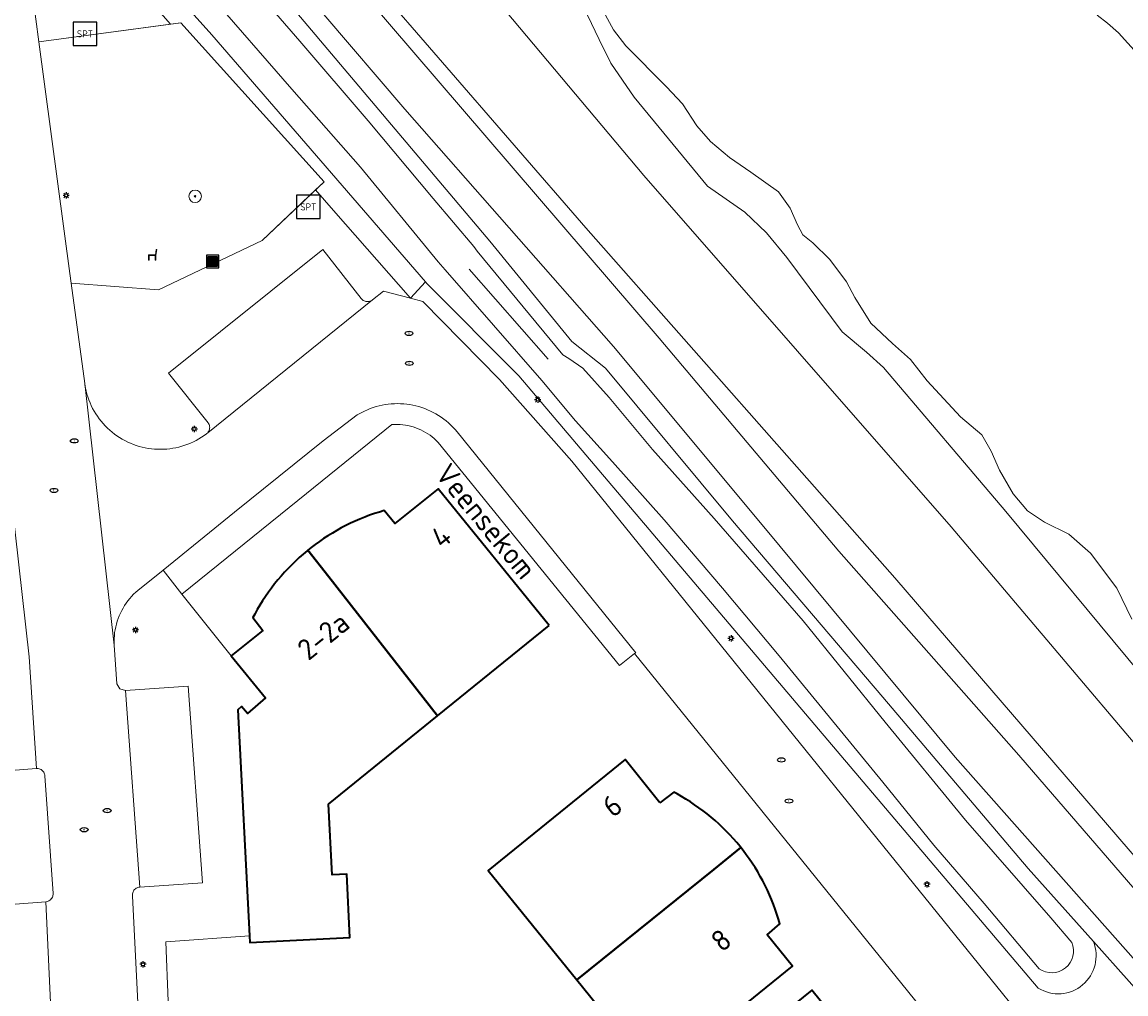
# Model space of a CAD drawing. Header units: metres. Extents: x 152610 to 160096, y 456114 to 462495.
# Tile 880 of 938: x 158000 to 158071, y 461864 to 461926. Entities that reach past the tile are written whole.
import ezdxf
from ezdxf.enums import TextEntityAlignment as Align

# ---------------------------------------------------------------- set-up
doc = ezdxf.new("R2010")
doc.units = ezdxf.units.M
doc.header["$LTSCALE"] = 0.5
doc.layers.get('0').update_dxf_attribs({"linetype": 'CONTINUOUS'})
for name, color, linetype, lineweight in [('B-PV-GR-BEPLANTING_CULTUUR_BOSPLANTSOEN-GV', 251, 'CONTINUOUS', 18), ('B-PV-GR-BEPLANTING_CULTUUR_HEESTERS-GV', 251, 'CONTINUOUS', 18), ('B-PV-GR-BOOM-S', 251, 'CONTINUOUS', 25), ('B-PV-GW-TALUD_KRUIN-G', 251, 'CONTINUOUS', 18), ('B-PV-IE-MEUBILAIR-S', 251, 'CONTINUOUS', 25), ('B-PV-IE-MEUBILAIR_WEGMEUBILAIR-S', 251, 'CONTINUOUS', 25), ('B-PV-IE-MEUBILAIR_WEGMEUBILAIR_AFVALBAK-S', 251, 'CONTINUOUS', 25), ('B-PV-IE-TERREINAFSCHEIDING_KUNSTMATIG_HEKWERK-G', 251, 'IE-TERREINAFSCHEIDING_KUNSTMATIG-SO', 18), ('B-PV-KW-KUNSTWERK_DUIKER-G', 251, 'CONTINUOUS', 18), ('B-PV-OG-BEBOUWING-GV', 6, 'CONTINUOUS', 35), ('B-PV-OG-BEBOUWING-T18', 1, 'CONTINUOUS', 18), ('B-PV-OG-TERREIN_BEGROEID-GV', 251, 'CONTINUOUS', 18), ('B-PV-OG-TERREIN_OEVER-GV', 251, 'CONTINUOUS', 18), ('B-PV-OG-TOPOGRAFIE-T18', 1, 'CONTINUOUS', 18), ('B-PV-OG-WATER_SLOOT-GV', 251, 'CONTINUOUS', 18), ('B-PV-VH-ONVERHARD_ZAND-GV', 251, 'CONTINUOUS', 18), ('B-PV-VH-OPENVERHARDING_BETONELEMENT-GV', 251, 'CONTINUOUS', 18), ('B-PV-VH-OPENVERHARDING_BETONSTRAATSTEEN-GV', 251, 'CONTINUOUS', 18), ('B-PV-VH-OPENVERHARDING_TEGEL-GV', 251, 'CONTINUOUS', 18)]:
    doc.layers.add(name, color=color, linetype=linetype, lineweight=lineweight)
doc.styles.add('NLCS-ISO', font='NLCS-ISO.ttf')
doc.styles.add('NLCS-ISO-M750-T18', font='NLCS-ISO.ttf', dxfattribs={"height": 1.35})
doc.linetypes.add('IE-TERREINAFSCHEIDING_KUNSTMATIG-SO', pattern='A,4,[82,NLCS.SHX,S=0.75,R=90,X=0,Y=0],4,-2', length=10)

# ---------------------------------------------------------------- blocks, each defined once
blk = doc.blocks.new('SIE-WEG_AFVALBAK-SO')
h = blk.add_hatch(color=256)
h.dxf.hatch_style = 1
h.paths.add_polyline_path([(-1.5, -1.5), (1.5, -1.5), (1.5, 1.5), (-1.5, 1.5)])
for points in [[(-2, -2), (2, -2), (2, 2), (-2, 2)], [(-1.5, -1.5), (1.5, -1.5), (1.5, 1.5), (-1.5, 1.5)]]:
    blk.add_lwpolyline(points, close=True)
blk = doc.blocks.new('SIE-MEUBILAIR_PAAL_LICHTMAST-SO')
for points in [[(-0.62, 0), (-1, 0)], [(-0.71, 0.71), (-0.44, 0.44)], [(0, 1), (0, 0.62)], [(0.44, 0.44), (0.71, 0.71)], [(1, 0), (0.62, 0)], [(-0.71, -0.71), (-0.44, -0.44)], [(0, -0.62), (0, -1)], [(0.44, -0.44), (0.71, -0.71)]]:
    blk.add_lwpolyline(points)
blk.add_circle((0, 0), 0.5)
blk = doc.blocks.new('SIE-MEUBILAIR_PUT_RIOOLPUT-SO')
blk.add_ellipse((0, 0), major_axis=(1.25, 0), ratio=0.54)
at = {"style": 'NLCS-ISO'}
blk.add_text('ri', height=0.75, dxfattribs=at).set_placement((-0.04, 0.07), align=Align.MIDDLE_CENTER)
blk = doc.blocks.new('SIE-WEG_ZITBANK-SO')
at = {"color": 0, "linetype": 'ByBlock', "lineweight": 18}
blk.add_lwpolyline([(-0.91, -1.63), (-0.91, -0.2), (1.09, -0.2), (1.09, -1.63), (1.29, -1.63), (1.29, -0.21), (1.54, 1.78), (1.33, 1.78), (1.11, 0), (-1.11, 0), (-1.11, -1.63)], close=True, dxfattribs=at)
blk = doc.blocks.new('SIE-WEG_SPEELTOESTEL-SO')
at = {"flags": 128}
blk.add_lwpolyline([(-3.75, -3.75), (3.75, -3.75), (3.75, 3.75), (-3.75, 3.75)], close=True, dxfattribs=at)
at = {"style": 'NLCS-ISO'}
blk.add_text('SPT', height=2.25, dxfattribs=at).set_placement((0, 0), align=Align.MIDDLE_CENTER)
blk = doc.blocks.new('SGR-BOOM_GBKN-SO')
at = {"linetype": 'ByBlock', "lineweight": 18}
h = blk.add_hatch(color=0, dxfattribs=at)
h.dxf.hatch_style = 1
edge = h.paths.add_edge_path()
edge.add_arc((0, 0), 0.25, 0, 360)
at = {"color": 0, "linetype": 'ByBlock', "lineweight": 18}
for radius in [2, 0.25]:
    blk.add_circle((0, 0), radius, dxfattribs=at)
at = {"color": 0, "linetype": 'ByBlock', "lineweight": 18, "style": 'NLCS-ISO'}
blk.add_attdef('SOORT', (2.5, 0), '', height=1.5, dxfattribs=at)

msp = doc.modelspace()

# ---------------------------------------------------------------- linework, layer by layer
at = {"layer": 'B-PV-GR-BEPLANTING_CULTUUR_BOSPLANTSOEN-GV', "flags": 128}
for points in [[(157970.437, 461995.538), (157970.583, 461994.253), (157979.462, 461986.536), (157983.405, 461982.761), (157996.842, 461967.471), (158000, 461963.785), (158008.124, 461954.277), (158022.992, 461936.631), (158040.269, 461916.046), (158059.93, 461893.565), (158079.127, 461870.899)], [(158102.192, 461842.304), (158079.127, 461870.899), (158059.93, 461893.565), (158040.269, 461916.046), (158022.992, 461936.631), (158008.124, 461954.277), (158000, 461963.785), (157996.842, 461967.471), (157983.405, 461982.761), (157979.462, 461986.536), (157970.583, 461994.253), (157975.762, 461984.024), (157979.003, 461980.338), (157993.114, 461963.723), (158000, 461955.341), (158018.194, 461933.902), (158036.55, 461912.71), (158056.335, 461890.298), (158075.374, 461868.195), (158093.631, 461845.89)], [(158072.093, 461884.119), (158063.443, 461894.545), (158055.609, 461903.757), (158054.519, 461904.745), (158052.962, 461906.05), (158049.425, 461910.809), (158048.112, 461912.386), (158046.732, 461913.714), (158044.333, 461915.371), (158039.641, 461921.071), (158038.145, 461923.254), (158037.39, 461924.764), (158036.646, 461926.31)]]:
    msp.add_lwpolyline(points, dxfattribs=at)
at = {"layer": 'B-PV-GR-BEPLANTING_CULTUUR_HEESTERS-GV', "flags": 128}
msp.add_lwpolyline([(158020.396, 461913.813), (158019.244, 461915.128), (158015.822, 461911.882), (158009.188, 461908.731), (158003.597, 461909.152), (158004.455, 461902.743), (158004.47, 461902.642), (158004.505, 461902.448), (158004.548, 461902.255), (158004.599, 461902.063), (158004.657, 461901.874), (158004.723, 461901.688), (158004.797, 461901.504), (158004.878, 461901.324), (158004.966, 461901.147), (158005.061, 461900.973), (158005.163, 461900.804), (158005.272, 461900.639), (158005.387, 461900.478), (158005.509, 461900.323), (158005.637, 461900.172), (158005.771, 461900.027), (158005.911, 461899.887), (158006.057, 461899.753), (158006.207, 461899.624), (158006.363, 461899.502), (158006.524, 461899.387), (158006.689, 461899.278), (158006.858, 461899.176), (158007.031, 461899.08), (158007.208, 461898.992), (158007.389, 461898.911), (158007.573, 461898.838), (158007.759, 461898.772), (158007.948, 461898.713), (158008.139, 461898.663), (158008.332, 461898.62), (158008.527, 461898.584), (158008.723, 461898.557), (158008.919, 461898.538), (158009.117, 461898.526), (158009.315, 461898.523), (158009.512, 461898.527), (158009.71, 461898.54), (158009.907, 461898.561), (158010.102, 461898.589), (158010.297, 461898.626), (158010.489, 461898.67), (158010.68, 461898.722), (158010.869, 461898.782), (158011.055, 461898.849), (158011.238, 461898.924), (158011.418, 461899.006), (158011.594, 461899.095), (158011.767, 461899.191), (158011.936, 461899.295), (158012.1, 461899.405), (158012.26, 461899.521), (158012.287, 461899.543), (158012.332, 461899.587), (158012.371, 461899.636), (158012.404, 461899.69), (158012.429, 461899.747), (158012.447, 461899.807), (158012.457, 461899.869), (158012.459, 461899.932), (158012.453, 461899.995), (158012.44, 461900.056), (158012.418, 461900.115), (158012.39, 461900.171), (158012.354, 461900.223), (158009.814, 461903.39), (158019.698, 461911.326), (158022.164, 461908.175), (158022.194, 461908.14), (158022.24, 461908.096), (158022.291, 461908.059), (158022.347, 461908.028), (158022.406, 461908.004), (158022.468, 461907.988), (158022.531, 461907.98), (158022.594, 461907.98), (158022.658, 461907.988), (158022.719, 461908.003), (158022.778, 461908.026), (158022.834, 461908.057), (158022.886, 461908.094), (158023.589, 461908.658), (158025.308, 461908.201)], close=True, dxfattribs=at)
at = {"layer": 'B-PV-GW-TALUD_KRUIN-G', "flags": 128}
msp.add_lwpolyline([(157970.583, 461994.253), (157979.462, 461986.536), (157983.405, 461982.761), (157996.842, 461967.471), (158000, 461963.785), (158008.124, 461954.277), (158022.992, 461936.631), (158040.269, 461916.046), (158059.93, 461893.565), (158079.127, 461870.899), (158102.192, 461842.304), (158113.292, 461828.694), (158135.3, 461802.41), (158175.801, 461750), (158251.787, 461651.666)], dxfattribs=at)
at = {"layer": 'B-PV-IE-TERREINAFSCHEIDING_KUNSTMATIG_HEKWERK-G', "flags": 128}
msp.add_lwpolyline([(158003.513, 461909.782), (158001.529, 461924.607), (158010.604, 461925.828), (158019.788, 461915.645), (158015.822, 461911.882), (158009.188, 461908.731), (158003.597, 461909.152)], dxfattribs=at)
at = {"layer": 'B-PV-KW-KUNSTWERK_DUIKER-G', "flags": 128}
msp.add_lwpolyline([(158034.131, 461904.294), (158029.073, 461910.049)], dxfattribs=at)
at = {"layer": 'B-PV-OG-BEBOUWING-GV', "flags": 128}
for points in [[(158034.192, 461887.253), (158027.092, 461896.001), (158024.32, 461893.768), (158023.642, 461894.601), (158023.325, 461894.508), (158023.01, 461894.406), (158022.698, 461894.298), (158022.389, 461894.181), (158022.082, 461894.058), (158021.779, 461893.927), (158021.478, 461893.788), (158021.182, 461893.642), (158020.888, 461893.49), (158020.599, 461893.33), (158020.314, 461893.163), (158020.032, 461892.99), (158019.755, 461892.809), (158019.483, 461892.622), (158019.215, 461892.429), (158018.951, 461892.229), (158018.744, 461892.064), (158020.084, 461890.355), (158027.054, 461881.465)], [(158020.084, 461890.355), (158018.744, 461892.064), (158018.693, 461892.022), (158018.44, 461891.81), (158018.192, 461891.591), (158017.949, 461891.367), (158017.712, 461891.136), (158017.481, 461890.9), (158017.255, 461890.659), (158017.035, 461890.412), (158016.821, 461890.16), (158016.614, 461889.903), (158016.413, 461889.64), (158016.218, 461889.373), (158016.029, 461889.102), (158015.847, 461888.826), (158015.672, 461888.545), (158015.504, 461888.261), (158015.343, 461887.972), (158015.228, 461887.756), (158015.866, 461886.926), (158013.845, 461885.301), (158016.036, 461882.624), (158014.879, 461881.619), (158014.502, 461882.056), (158014.261, 461881.852), (158015.001, 461867.371), (158015.022, 461866.959), (158021.439, 461867.281), (158021.237, 461871.323), (158020.299, 461871.277), (158020.077, 461875.808), (158027.054, 461881.465)], [(158041.292, 461875.893), (158039.066, 461878.658), (158030.301, 461871.556), (158035.965, 461864.566), (158044.733, 461871.625), (158046.473, 461873.026), (158046.419, 461873.094), (158046.207, 461873.348), (158045.99, 461873.596), (158045.767, 461873.84), (158045.538, 461874.078), (158045.303, 461874.31), (158045.063, 461874.537), (158044.817, 461874.758), (158044.566, 461874.972), (158044.31, 461875.181), (158044.049, 461875.383), (158043.783, 461875.579), (158043.512, 461875.768), (158043.237, 461875.951), (158042.958, 461876.127), (158042.674, 461876.297), (158042.386, 461876.459), (158042.17, 461876.575)], [(158046.624, 461872.835), (158046.473, 461873.026), (158044.733, 461871.625), (158035.965, 461864.566), (158041.014, 461858.335), (158049.786, 461865.444), (158048.151, 461867.444), (158048.972, 461868.137), (158048.88, 461868.454), (158048.781, 461868.769), (158048.673, 461869.082), (158048.559, 461869.391), (158048.437, 461869.698), (158048.307, 461870.002), (158048.17, 461870.303), (158048.026, 461870.6), (158047.875, 461870.894), (158047.716, 461871.183), (158047.551, 461871.469), (158047.379, 461871.751), (158047.2, 461872.029), (158047.014, 461872.302), (158046.822, 461872.571)], [(158052.623, 461861.908), (158051.008, 461863.908), (158042.238, 461856.817), (158047.278, 461850.588), (158056.032, 461857.656), (158057.76, 461859.051), (158057.727, 461859.091), (158057.514, 461859.345), (158057.295, 461859.594), (158057.071, 461859.838), (158056.841, 461860.076), (158056.605, 461860.308), (158056.363, 461860.535), (158056.116, 461860.756), (158055.864, 461860.97), (158055.607, 461861.179), (158055.344, 461861.381), (158055.077, 461861.577), (158054.806, 461861.767), (158054.529, 461861.949), (158054.249, 461862.126), (158053.964, 461862.295), (158053.675, 461862.457), (158053.466, 461862.569)]]:
    msp.add_lwpolyline(points, close=True, dxfattribs=at)
at = {"layer": 'B-PV-OG-TERREIN_BEGROEID-GV', "flags": 128}
for points in [[(158075.374, 461868.195), (158056.335, 461890.298), (158036.55, 461912.71), (158018.194, 461933.902), (158000, 461955.341), (157993.114, 461963.723), (157979.003, 461980.338), (157975.762, 461984.024), (157970.583, 461994.253), (157970.437, 461995.538)], [(157965.286, 461994.528), (157964.961, 461993.485), (157964.836, 461992.98), (157964.792, 461992.749), (157965.088, 461992.308), (157968.05, 461987.894), (157974.512, 461980.61), (157986.466, 461968.534), (157993.989, 461959.744), (158000, 461952.787), (158022.405, 461927.571), (158041.245, 461905.635), (158052.747, 461891.996), (158064.275, 461878.95), (158079.411, 461861.418)], [(158009.657, 461936.407), (158030.395, 461911.86), (158035.654, 461905.422), (158037.81, 461903.724), (158045.939, 461893.935), (158055.554, 461882.658), (158064.861, 461871.685), (158069.043, 461867.006), (158073.613, 461861.893)], [(158075.562, 461861.467), (158060.199, 461878.821), (158047.834, 461893.685), (158038.308, 461905.099), (158024.958, 461920.31), (158014.58, 461932.438)], [(158026.274, 461909.25), (158025.308, 461908.201), (158026.112, 461907.988), (158031.022, 461903.002), (158035.656, 461897.766), (158069.011, 461856.533), (158070.675, 461857.946), (158069.912, 461858.846)], [(158065.516, 461864.027), (158032.258, 461903.235), (158026.369, 461909.141), (158026.274, 461909.25)], [(158073.613, 461861.893), (158069.043, 461867.006)]]:
    msp.add_lwpolyline(points, dxfattribs=at)
for points in [[(158012.587, 461925.066), (158002.84, 461935.92), (158001.362, 461935.554), (158005.615, 461930.695), (158009.953, 461925.741), (158010.604, 461925.828), (158019.788, 461915.645), (158019.244, 461915.128), (158020.396, 461913.813), (158025.308, 461908.201), (158026.274, 461909.25)], [(158001.529, 461924.607), (158003.513, 461909.782), (158003.597, 461909.152), (158009.188, 461908.731), (158015.822, 461911.882), (158019.244, 461915.128), (158019.788, 461915.645), (158010.604, 461925.828), (158009.953, 461925.741)]]:
    msp.add_lwpolyline(points, close=True, dxfattribs=at)
at = {"layer": 'B-PV-OG-TERREIN_BEGROEID-GV'}
msp.add_lwpolyline([(158069.043, 461867.006, -0.72432), (158065.516, 461864.027)], format="xyb", dxfattribs=at)
at = {"layer": 'B-PV-OG-TERREIN_OEVER-GV', "flags": 128}
for points in [[(157975.663, 461970.306), (157974.412, 461970.542), (157973.618, 461970.637), (157972.56, 461970.564), (157971.839, 461970.433), (157974.816, 461967.418), (157978.295, 461964.122), (157990.199, 461950.911), (157996.893, 461942.957), (158000, 461939.082), (158002.84, 461935.92), (158012.587, 461925.066), (158026.274, 461909.25), (158026.369, 461909.141), (158032.258, 461903.235), (158065.516, 461864.027)], [(158069.043, 461867.006), (158064.861, 461871.685), (158055.554, 461882.658), (158045.939, 461893.935), (158037.81, 461903.724), (158035.654, 461905.422), (158030.395, 461911.86), (158009.657, 461936.407)], [(158012.359, 461931.446), (158018.241, 461924.65), (158022.608, 461919.55), (158026.761, 461914.575), (158029.382, 461911.504), (158029.589, 461911.207), (158035.073, 461904.568), (158035.464, 461904.347), (158036.347, 461903.715), (158038.045, 461901.835), (158040.814, 461898.52), (158044.761, 461894.104), (158050.453, 461887.546), (158055.719, 461881.06), (158060.86, 461874.782), (158066.328, 461868.528), (158067.668, 461866.954)], [(158065.577, 461865.266), (158062.062, 461869.448), (158058.837, 461873.191), (158055.571, 461877.22), (158048.933, 461885.3), (158045.295, 461889.644), (158041.555, 461894.018), (158038.259, 461897.714), (158035.88, 461900.351), (158033.72, 461902.939), (158027.544, 461910.014), (158027.094, 461910.519), (158022.107, 461916.595), (158017.716, 461921.582), (158012.402, 461927.706)], [(158036.646, 461926.31), (158037.39, 461924.764), (158038.145, 461923.254), (158039.641, 461921.071), (158044.333, 461915.371), (158046.732, 461913.714), (158048.112, 461912.386), (158049.425, 461910.809), (158052.962, 461906.05), (158054.519, 461904.745), (158055.609, 461903.757), (158063.443, 461894.545), (158072.093, 461884.119)], [(158071.516, 461887.65), (158070.548, 461889.63), (158068.857, 461891.885), (158067.465, 461893.094), (158065.906, 461893.87), (158064.833, 461894.58), (158063.898, 461895.668), (158063.036, 461897.179), (158062.505, 461898.403), (158061.909, 461899.444), (158060.529, 461900.593), (158058.41, 461902.915), (158057.339, 461904.271), (158056.19, 461905.308), (158054.805, 461906.6), (158053.777, 461908.241), (158053.239, 461909.246), (158052.175, 461910.68), (158051.091, 461911.745), (158050.434, 461912.264), (158050.103, 461912.888), (158049.625, 461913.97), (158048.874, 461914.999), (158047.121, 461916.268), (158045.74, 461917.204), (158044.526, 461918.223), (158043.662, 461919.229), (158042.728, 461920.632), (158041.716, 461921.727), (158039.1, 461924.353), (158038.307, 461925.382), (158037.687, 461926.559)], [(158069.292, 461926.316), (158069.944, 461925.809), (158070.655, 461925.178), (158071.838, 461923.863)]]:
    msp.add_lwpolyline(points, dxfattribs=at)
at = {"layer": 'B-PV-OG-TERREIN_OEVER-GV'}
for points in [[(158065.516, 461864.027, 0.72432), (158069.043, 461867.006)], [(158067.668, 461866.954, -0.752012), (158065.577, 461865.266)]]:
    msp.add_lwpolyline(points, format="xyb", dxfattribs=at)
at = {"layer": 'B-PV-OG-WATER_SLOOT-GV', "flags": 128}
for points in [[(158067.668, 461866.954), (158066.328, 461868.528), (158060.86, 461874.782), (158055.719, 461881.06), (158050.453, 461887.546), (158044.761, 461894.104), (158040.814, 461898.52), (158038.045, 461901.835), (158036.347, 461903.715), (158035.464, 461904.347), (158035.073, 461904.568), (158029.589, 461911.207), (158029.382, 461911.504), (158026.761, 461914.575), (158022.608, 461919.55), (158018.241, 461924.65), (158012.359, 461931.446)], [(158012.402, 461927.706), (158017.716, 461921.582), (158022.107, 461916.595), (158027.094, 461910.519), (158027.544, 461910.014), (158033.72, 461902.939), (158035.88, 461900.351), (158038.259, 461897.714), (158041.555, 461894.018), (158045.295, 461889.644), (158048.933, 461885.3), (158055.571, 461877.22), (158058.837, 461873.191), (158062.062, 461869.448), (158065.577, 461865.266)], [(158037.687, 461926.559), (158038.307, 461925.382), (158039.1, 461924.353), (158041.716, 461921.727), (158042.728, 461920.632), (158043.662, 461919.229), (158044.526, 461918.223), (158045.74, 461917.204), (158047.121, 461916.268), (158048.874, 461914.999), (158049.625, 461913.97), (158050.103, 461912.888), (158050.434, 461912.264), (158051.091, 461911.745), (158052.175, 461910.68), (158053.239, 461909.246), (158053.777, 461908.241), (158054.805, 461906.6), (158056.19, 461905.308), (158057.339, 461904.271), (158058.41, 461902.915), (158060.529, 461900.593), (158061.909, 461899.444), (158062.505, 461898.403), (158063.036, 461897.179), (158063.898, 461895.668), (158064.833, 461894.58), (158065.906, 461893.87), (158067.465, 461893.094), (158068.857, 461891.885), (158070.548, 461889.63), (158071.516, 461887.65)], [(158071.838, 461923.863), (158070.655, 461925.178), (158069.944, 461925.809), (158069.292, 461926.316)]]:
    msp.add_lwpolyline(points, dxfattribs=at)
at = {"layer": 'B-PV-OG-WATER_SLOOT-GV'}
msp.add_lwpolyline([(158065.577, 461865.266, 0.752012), (158067.668, 461866.954)], format="xyb", dxfattribs=at)
at = {"layer": 'B-PV-VH-ONVERHARD_ZAND-GV', "flags": 128}
for points in [[(158014.58, 461932.438), (158024.958, 461920.31), (158038.308, 461905.099), (158047.834, 461893.685), (158060.199, 461878.821), (158075.562, 461861.467)], [(158079.411, 461861.418), (158064.275, 461878.95), (158052.747, 461891.996), (158041.245, 461905.635), (158022.405, 461927.571)]]:
    msp.add_lwpolyline(points, dxfattribs=at)
at = {"layer": 'B-PV-VH-OPENVERHARDING_BETONELEMENT-GV', "flags": 128}
msp.add_lwpolyline([(158001.137, 461927.538), (158001.529, 461924.607), (158009.953, 461925.741), (158005.615, 461930.695)], dxfattribs=at)
at = {"layer": 'B-PV-VH-OPENVERHARDING_BETONSTRAATSTEEN-GV', "flags": 128}
for points in [[(158007.871, 461862.658), (158007.514, 461869.948), (158007.512, 461870.001), (158007.517, 461870.064), (158007.529, 461870.126), (158007.55, 461870.185), (158007.577, 461870.242), (158007.612, 461870.295), (158007.653, 461870.343), (158007.7, 461870.385), (158007.752, 461870.421), (158007.808, 461870.45), (158007.867, 461870.472), (158007.928, 461870.487), (158007.991, 461870.493), (158007.062, 461883.078), (158006.706, 461883.197), (158006.516, 461883.521), (158006.34, 461885.989), (158004.455, 461902.743), (158003.597, 461909.152), (158003.513, 461909.782), (158001.529, 461924.607), (158001.137, 461927.538)], [(158069.011, 461856.533), (158035.656, 461897.766), (158031.022, 461903.002), (158026.112, 461907.988), (158025.308, 461908.201), (158023.589, 461908.658), (158022.886, 461908.094), (158012.332, 461899.587), (158012.287, 461899.543), (158012.26, 461899.521), (158012.1, 461899.405), (158011.936, 461899.295), (158011.767, 461899.191), (158011.594, 461899.095), (158011.418, 461899.006), (158011.238, 461898.924), (158011.055, 461898.849), (158010.869, 461898.782), (158010.68, 461898.722), (158010.489, 461898.67), (158010.297, 461898.626), (158010.102, 461898.589), (158009.907, 461898.561), (158009.71, 461898.54), (158009.512, 461898.527), (158009.315, 461898.523), (158009.117, 461898.526), (158008.919, 461898.538), (158008.723, 461898.557), (158008.527, 461898.584), (158008.332, 461898.62), (158008.139, 461898.663), (158007.948, 461898.713), (158007.759, 461898.772), (158007.573, 461898.838), (158007.389, 461898.911), (158007.208, 461898.992), (158007.031, 461899.08), (158006.858, 461899.176), (158006.689, 461899.278), (158006.524, 461899.387), (158006.363, 461899.502), (158006.207, 461899.624), (158006.057, 461899.753), (158005.911, 461899.887), (158005.771, 461900.027), (158005.637, 461900.172), (158005.509, 461900.323), (158005.387, 461900.478), (158005.272, 461900.639), (158005.163, 461900.804), (158005.061, 461900.973), (158004.966, 461901.147), (158004.878, 461901.324), (158004.797, 461901.504), (158004.723, 461901.688), (158004.657, 461901.874), (158004.599, 461902.063), (158004.548, 461902.255), (158004.505, 461902.448), (158004.47, 461902.642), (158004.455, 461902.743), (158006.34, 461885.989), (158006.337, 461886.049), (158006.335, 461886.235), (158006.34, 461886.42), (158006.354, 461886.606), (158006.375, 461886.79), (158006.404, 461886.974), (158006.441, 461887.156), (158006.486, 461887.336), (158006.539, 461887.514), (158006.599, 461887.69), (158006.667, 461887.863), (158006.742, 461888.032), (158006.824, 461888.199), (158006.913, 461888.362), (158007.01, 461888.52), (158007.113, 461888.675), (158007.223, 461888.825), (158007.339, 461888.97), (158007.461, 461889.11), (158007.589, 461889.244), (158007.723, 461889.373), (158007.862, 461889.496), (158009.471, 461890.793), (158014.054, 461894.49), (158019.72, 461899.06), (158021.91, 461900.721), (158022.023, 461900.789), (158022.197, 461900.884), (158022.374, 461900.973), (158022.555, 461901.055), (158022.739, 461901.129), (158022.926, 461901.196), (158023.115, 461901.255), (158023.307, 461901.306), (158023.5, 461901.35), (158023.695, 461901.386), (158023.891, 461901.414), (158024.089, 461901.434), (158024.287, 461901.446), (158024.485, 461901.45), (158024.683, 461901.446), (158024.881, 461901.434), (158025.079, 461901.414), (158025.275, 461901.387), (158025.47, 461901.351), (158025.664, 461901.307), (158025.855, 461901.256), (158026.045, 461901.197), (158026.231, 461901.13), (158026.415, 461901.056), (158026.596, 461900.975), (158026.774, 461900.886), (158026.947, 461900.79), (158027.117, 461900.688), (158027.282, 461900.578), (158027.443, 461900.462), (158027.599, 461900.34), (158027.75, 461900.211), (158027.896, 461900.076), (158028.036, 461899.936), (158028.171, 461899.79), (158028.299, 461899.639), (158039.743, 461885.491), (158039.657, 461885.45), (158065.389, 461853.683)], [(158000, 461893.223), (158000.908, 461885.233), (158001.361, 461878.093), (158001.423, 461878.095), (158001.486, 461878.09), (158001.547, 461878.077), (158001.605, 461878.056), (158001.661, 461878.027), (158001.712, 461877.992), (158001.759, 461877.951), (158001.8, 461877.903), (158001.834, 461877.851), (158001.862, 461877.795), (158001.882, 461877.736), (158001.894, 461877.675), (158001.899, 461877.619), (158002.433, 461870.09), (158002.433, 461870.027), (158002.424, 461869.964), (158002.408, 461869.902), (158002.384, 461869.843), (158002.353, 461869.788), (158002.315, 461869.737), (158002.271, 461869.691), (158002.222, 461869.651), (158002.168, 461869.617), (158002.11, 461869.591), (158002.049, 461869.572), (158001.987, 461869.561), (158001.968, 461869.559), (158002.488, 461858.5)]]:
    msp.add_lwpolyline(points, dxfattribs=at)
for points in [[(158022.164, 461908.175), (158019.698, 461911.326), (158009.814, 461903.39), (158012.354, 461900.223), (158012.39, 461900.171), (158012.418, 461900.115), (158012.44, 461900.056), (158012.453, 461899.995), (158012.459, 461899.932), (158012.457, 461899.869), (158012.447, 461899.807), (158012.429, 461899.747), (158012.404, 461899.69), (158012.371, 461899.636), (158012.332, 461899.587), (158022.886, 461908.094), (158022.834, 461908.057), (158022.778, 461908.026), (158022.719, 461908.003), (158022.658, 461907.988), (158022.594, 461907.98), (158022.531, 461907.98), (158022.468, 461907.988), (158022.406, 461908.004), (158022.347, 461908.028), (158022.291, 461908.059), (158022.24, 461908.096), (158022.194, 461908.14)], [(157999.754, 461895.388), (157998.579, 461905.235), (157994.547, 461904.706), (157995.886, 461894.798), (157996.858, 461884.035), (157997.347, 461877.78), (158000, 461877.987), (158001.361, 461878.093), (158000.908, 461885.233), (158000, 461893.223)], [(158011.995, 461870.771), (158011.085, 461883.365), (158007.062, 461883.078), (158007.991, 461870.493)], [(158002.488, 461858.5), (158001.968, 461869.559), (158000, 461869.403), (157997.956, 461869.241), (157998.376, 461858.535), (157998.475, 461847.676), (158000, 461847.67), (158002.524, 461847.661)]]:
    msp.add_lwpolyline(points, close=True, dxfattribs=at)
at = {"layer": 'B-PV-VH-OPENVERHARDING_TEGEL-GV', "flags": 128}
msp.add_lwpolyline([(158024.683, 461901.446), (158024.485, 461901.45), (158024.287, 461901.446), (158024.089, 461901.434), (158023.891, 461901.414), (158023.695, 461901.386), (158023.5, 461901.35), (158023.307, 461901.306), (158023.115, 461901.255), (158022.926, 461901.196), (158022.739, 461901.129), (158022.555, 461901.055), (158022.374, 461900.973), (158022.197, 461900.884), (158022.023, 461900.789), (158021.91, 461900.721), (158019.72, 461899.06), (158014.054, 461894.49), (158009.471, 461890.793), (158010.674, 461889.244), (158018.658, 461895.689), (158024.128, 461900.112), (158024.3, 461900.12), (158024.473, 461900.121), (158024.646, 461900.113), (158024.817, 461900.097), (158024.988, 461900.074), (158025.158, 461900.042), (158025.326, 461900.003), (158025.492, 461899.956), (158025.656, 461899.901), (158025.817, 461899.839), (158025.975, 461899.769), (158026.13, 461899.693), (158026.281, 461899.609), (158026.427, 461899.518), (158026.57, 461899.42), (158026.708, 461899.316), (158026.841, 461899.206), (158026.968, 461899.09), (158027.087, 461898.971), (158038.697, 461884.687), (158039.657, 461885.45), (158039.743, 461885.491), (158028.299, 461899.639), (158028.171, 461899.79), (158028.036, 461899.936), (158027.896, 461900.076), (158027.75, 461900.211), (158027.599, 461900.34), (158027.443, 461900.462), (158027.282, 461900.578), (158027.117, 461900.688), (158026.947, 461900.79), (158026.774, 461900.886), (158026.596, 461900.975), (158026.415, 461901.056), (158026.231, 461901.13), (158026.045, 461901.197), (158025.855, 461901.256), (158025.664, 461901.307), (158025.47, 461901.351), (158025.275, 461901.387), (158025.079, 461901.414), (158024.881, 461901.434)], close=True, dxfattribs=at)
for points in [[(158009.804, 461863.197), (158009.651, 461866.987), (158015.001, 461867.371), (158014.261, 461881.852), (158014.502, 461882.056), (158014.879, 461881.619), (158016.036, 461882.624), (158013.845, 461885.301), (158010.674, 461889.244), (158009.471, 461890.793), (158007.862, 461889.496), (158007.723, 461889.373), (158007.589, 461889.244), (158007.461, 461889.11), (158007.339, 461888.97), (158007.223, 461888.825), (158007.113, 461888.675), (158007.01, 461888.52), (158006.913, 461888.362), (158006.824, 461888.199), (158006.742, 461888.032), (158006.667, 461887.863), (158006.599, 461887.69), (158006.539, 461887.514), (158006.486, 461887.336), (158006.441, 461887.156), (158006.404, 461886.974), (158006.375, 461886.79), (158006.354, 461886.606), (158006.34, 461886.42), (158006.335, 461886.235), (158006.337, 461886.049), (158006.34, 461885.989), (158006.516, 461883.521), (158006.706, 461883.197), (158007.062, 461883.078), (158011.085, 461883.365), (158011.995, 461870.771), (158007.991, 461870.493), (158007.928, 461870.487), (158007.867, 461870.472), (158007.808, 461870.45), (158007.752, 461870.421), (158007.7, 461870.385), (158007.653, 461870.343), (158007.612, 461870.295), (158007.577, 461870.242), (158007.55, 461870.185), (158007.529, 461870.126), (158007.517, 461870.064), (158007.512, 461870.001), (158007.514, 461869.948), (158007.871, 461862.658)], [(158000, 461869.403), (158001.968, 461869.559), (158001.987, 461869.561), (158002.049, 461869.572), (158002.11, 461869.591), (158002.168, 461869.617), (158002.222, 461869.651), (158002.271, 461869.691), (158002.315, 461869.737), (158002.353, 461869.788), (158002.384, 461869.843), (158002.408, 461869.902), (158002.424, 461869.964), (158002.433, 461870.027), (158002.433, 461870.09), (158001.899, 461877.619), (158001.894, 461877.675), (158001.882, 461877.736), (158001.862, 461877.795), (158001.834, 461877.851), (158001.8, 461877.903), (158001.759, 461877.951), (158001.712, 461877.992), (158001.661, 461878.027), (158001.605, 461878.056), (158001.547, 461878.077), (158001.486, 461878.09), (158001.423, 461878.095), (158001.361, 461878.093), (158000, 461877.987)]]:
    msp.add_lwpolyline(points, dxfattribs=at)

# ---------------------------------------------------------------- block references
at = {"layer": 'B-PV-GR-BOOM-S', "xscale": 0.2, "yscale": 0.2, "zscale": 0.2}
msp.add_blockref('SGR-BOOM_GBKN-SO', (158011.525, 461914.72), dxfattribs=at)
at = {"layer": 'B-PV-IE-MEUBILAIR-S', "xscale": 0.2, "yscale": 0.2, "zscale": 0.2}
for name, p in [('SIE-MEUBILAIR_PAAL_LICHTMAST-SO', (158003.271, 461914.782)), ('SIE-MEUBILAIR_PUT_RIOOLPUT-SO', (158025.226, 461905.943)), ('SIE-MEUBILAIR_PUT_RIOOLPUT-SO', (158025.242, 461904.029)), ('SIE-MEUBILAIR_PAAL_LICHTMAST-SO', (158033.468, 461901.698)), ('SIE-MEUBILAIR_PAAL_LICHTMAST-SO', (158011.474, 461899.821)), ('SIE-MEUBILAIR_PUT_RIOOLPUT-SO', (158003.788, 461899.064)), ('SIE-MEUBILAIR_PUT_RIOOLPUT-SO', (158002.49, 461895.89)), ('SIE-MEUBILAIR_PAAL_LICHTMAST-SO', (158007.709, 461886.964)), ('SIE-MEUBILAIR_PAAL_LICHTMAST-SO', (158045.844, 461886.418)), ('SIE-MEUBILAIR_PUT_RIOOLPUT-SO', (158049.066, 461878.64)), ('SIE-MEUBILAIR_PUT_RIOOLPUT-SO', (158049.556, 461876.006)), ('SIE-MEUBILAIR_PUT_RIOOLPUT-SO', (158005.898, 461875.397)), ('SIE-MEUBILAIR_PUT_RIOOLPUT-SO', (158004.421, 461874.168)), ('SIE-MEUBILAIR_PAAL_LICHTMAST-SO', (158058.386, 461870.675)), ('SIE-MEUBILAIR_PAAL_LICHTMAST-SO', (158008.186, 461865.555))]:
    msp.add_blockref(name, p, dxfattribs=at)
at = {"layer": 'B-PV-IE-MEUBILAIR_WEGMEUBILAIR-S', "xscale": 0.2, "yscale": 0.2, "zscale": 0.2}
for name, p in [('SIE-WEG_SPEELTOESTEL-SO', (158004.473, 461925.122)), ('SIE-WEG_SPEELTOESTEL-SO', (158018.776, 461914.042)), ('SIE-WEG_ZITBANK-SO', (158008.76, 461910.969))]:
    msp.add_blockref(name, p, dxfattribs=at)
at = {"layer": 'B-PV-IE-MEUBILAIR_WEGMEUBILAIR_AFVALBAK-S', "xscale": 0.2, "yscale": 0.2, "zscale": 0.2}
msp.add_blockref('SIE-WEG_AFVALBAK-SO', (158012.651, 461910.543), dxfattribs=at)

# ---------------------------------------------------------------- texts
at = {"layer": 'B-PV-OG-BEBOUWING-T18', "style": 'NLCS-ISO-M750-T18'}
for s, rotation, p in [('4', 38.8, (158027.274, 461892.938)), ('2-2a', 38.8, (158019.737, 461886.583)), ('6', 38.8, (158038.232, 461875.708)), ('8', 39.2, (158045.205, 461867.098))]:
    msp.add_text(s, height=1.35, rotation=rotation, dxfattribs=at).set_placement(p, align=Align.MIDDLE)
at = {"layer": 'B-PV-OG-TOPOGRAFIE-T18', "style": 'NLCS-ISO-M750-T18'}
msp.add_text('Veensekom', height=1.35, rotation=309.5, dxfattribs=at).set_placement((158030.154, 461893.915), align=Align.MIDDLE)

doc.saveas('drawing.dxf')
